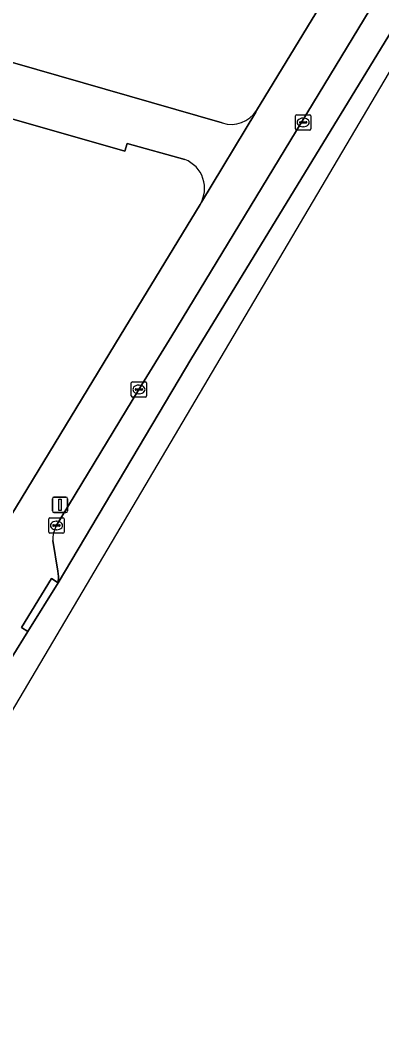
# Model space of a CAD drawing. Extents: x 162184 to 163154, y 385507 to 386516.
# Drawn here: x 162802.7 to 162826.3, y 385954.9 to 386020.6 of the extents above; entities that cross this region are included whole.
import ezdxf

# ---------------------------------------------------------------- set-up
doc = ezdxf.new("R2010")
doc.units = 0
for name, color, linetype in [('IMGEO_Erf', 7, 'Continuous'), ('IMGEO_Kolk', 7, 'Continuous'), ('IMGEO_Lichtmast', 7, 'Continuous'), ('IMGEO_Parkeervlak_gesloten', 7, 'Continuous'), ('IMGEO_Rijbaan_lokaal_gesloten', 7, 'Continuous'), ('IMGEO_Voetpad_open', 7, 'Continuous')]:
    doc.layers.add(name, color=color, linetype=linetype)

msp = doc.modelspace()

# ---------------------------------------------------------------- linework, layer by layer
at = {"layer": 'IMGEO_Erf'}
for points in [[(162818.135, 386014.709), (162834.736, 386041.945)], [(162783.704, 386022.032), (162801.854, 386016.895), (162802.175, 386017.833), (162815.898, 386013.891)], [(162813.452, 386011.5), (162809.672, 386012.553), (162809.518, 386012.046), (162782.757, 386019.687)], [(162809.22, 386000), (162814.444, 386008.577)], [(162797.422, 385980.631), (162809.22, 386000)]]:
    msp.add_lwpolyline(points, dxfattribs=at)
for centre, radius, start, end in [((162816.495, 386015.727), 1.931, 251.99584, 328.17589), ((162812.729, 386009.625), 2.01, 328.57854, 68.91356)]:
    msp.add_arc(centre, radius, start, end, dxfattribs=at)
at = {"layer": 'IMGEO_Kolk'}
for p, q in [((162820.686, 386013.501), (162820.686, 386014.353)), ((162820.761, 386014.427), (162821.613, 386014.427)), ((162821.174, 386014.207), (162821.199, 386014.207)), ((162821.687, 386014.353), (162821.687, 386013.501)), ((162821.613, 386013.427), (162820.761, 386013.427)), ((162820.945, 386013.921), (162820.945, 386013.933)), ((162821.383, 386013.884), (162820.985, 386013.884)), ((162820.988, 386013.97), (162821.386, 386013.97)), ((162821.197, 386013.647), (162821.172, 386013.647)), ((162821.429, 386013.933), (162821.429, 386013.921)), ((162809.946, 385996.06), (162809.946, 385996.912)), ((162810.021, 385996.986), (162810.873, 385996.986)), ((162810.205, 385996.48), (162810.205, 385996.492)), ((162810.643, 385996.443), (162810.245, 385996.443)), ((162810.248, 385996.529), (162810.646, 385996.529)), ((162810.434, 385996.766), (162810.459, 385996.766)), ((162810.689, 385996.492), (162810.689, 385996.48)), ((162810.947, 385996.912), (162810.947, 385996.06)), ((162810.873, 385995.986), (162810.021, 385995.986)), ((162810.457, 385996.206), (162810.432, 385996.206)), ((162804.55, 385987.175), (162804.55, 385988.027)), ((162804.625, 385988.101), (162805.477, 385988.101)), ((162805.038, 385987.881), (162805.063, 385987.881)), ((162805.551, 385988.027), (162805.551, 385987.175)), ((162804.809, 385987.595), (162804.809, 385987.607)), ((162805.247, 385987.558), (162804.849, 385987.558)), ((162804.852, 385987.644), (162805.25, 385987.644)), ((162805.061, 385987.321), (162805.036, 385987.321)), ((162805.293, 385987.607), (162805.293, 385987.595)), ((162805.477, 385987.101), (162804.625, 385987.101))]:
    msp.add_line(p, q, dxfattribs=at)
for points in [[(162820.686, 386013.501), (162820.686, 386014.353)], [(162820.761, 386014.427), (162821.613, 386014.427)], [(162821.687, 386014.353), (162821.687, 386013.501)], [(162821.613, 386013.427), (162820.761, 386013.427)], [(162809.946, 385996.06), (162809.946, 385996.912)], [(162810.021, 385996.986), (162810.873, 385996.986)], [(162810.947, 385996.912), (162810.947, 385996.06)], [(162810.873, 385995.986), (162810.021, 385995.986)], [(162804.55, 385987.175), (162804.55, 385988.027)], [(162804.625, 385988.101), (162805.477, 385988.101)], [(162805.551, 385988.027), (162805.551, 385987.175)], [(162805.477, 385987.101), (162804.625, 385987.101)]]:
    msp.add_lwpolyline(points, dxfattribs=at)
for centre, radius, start, end in [((162820.763, 386014.351), 0.0765, 91.55205, 178.44795), ((162820.763, 386014.351), 0.0765, 91.55205, 178.44795), ((162821.611, 386014.351), 0.0765, 1.55205, 88.44795), ((162821.611, 386014.351), 0.0765, 1.55205, 88.44795), ((162820.763, 386013.503), 0.0765, 181.55205, 268.44795), ((162820.763, 386013.503), 0.0765, 181.55205, 268.44795), ((162820.985, 386013.93), 0.0403, 85.87752, 175.75265), ((162820.982, 386013.92), 0.0366, 178.93798, 274.71019), ((162821.386, 386013.927), 0.043, 264.86636, 352.45326), ((162821.39, 386013.932), 0.0386, 1.73085, 96.63898), ((162821.611, 386013.503), 0.0765, 271.55205, 358.44795), ((162821.611, 386013.503), 0.0765, 271.55205, 358.44795), ((162810.023, 385996.91), 0.0765, 91.55205, 178.44795), ((162810.023, 385996.91), 0.0765, 91.55205, 178.44795), ((162810.245, 385996.489), 0.0403, 85.87752, 175.75265), ((162810.242, 385996.479), 0.0366, 178.93798, 274.71019), ((162810.646, 385996.486), 0.043, 264.86636, 352.45326), ((162810.65, 385996.491), 0.0386, 1.73085, 96.63898), ((162810.871, 385996.91), 0.0765, 1.55205, 88.44795), ((162810.871, 385996.91), 0.0765, 1.55205, 88.44795), ((162810.023, 385996.062), 0.0765, 181.55205, 268.44795), ((162810.023, 385996.062), 0.0765, 181.55205, 268.44795), ((162810.871, 385996.062), 0.0765, 271.55205, 358.44795), ((162810.871, 385996.062), 0.0765, 271.55205, 358.44795), ((162804.627, 385988.025), 0.0765, 91.55205, 178.44795), ((162804.627, 385988.025), 0.0765, 91.55205, 178.44795), ((162805.475, 385988.025), 0.0765, 1.55205, 88.44795), ((162805.475, 385988.025), 0.0765, 1.55205, 88.44795), ((162804.627, 385987.177), 0.0765, 181.55205, 268.44795), ((162804.627, 385987.177), 0.0765, 181.55205, 268.44795), ((162804.849, 385987.604), 0.0403, 85.87752, 175.75265), ((162804.846, 385987.594), 0.0366, 178.93798, 274.71019), ((162805.25, 385987.601), 0.043, 264.86636, 352.45326), ((162805.254, 385987.606), 0.0386, 1.73085, 96.63898), ((162805.475, 385987.177), 0.0765, 271.55205, 358.44795), ((162805.475, 385987.177), 0.0765, 271.55205, 358.44795)]:
    msp.add_arc(centre, radius, start, end, dxfattribs=at)
for centre, major_axis, ratio, start_param, end_param in [((162821.173, 386013.927), (-0.387, 0.002), 0.722429, 4.712389, 7.853982), ((162821.198, 386013.927), (-0.39, 0.002), 0.717154, 1.570796, 4.712389), ((162810.433, 385996.486), (-0.387, 0.002), 0.722429, 4.712389, 7.853982), ((162810.458, 385996.486), (-0.39, 0.002), 0.717154, 1.570796, 4.712389), ((162805.037, 385987.601), (-0.387, 0.002), 0.722429, 4.712389, 7.853982), ((162805.062, 385987.601), (-0.39, 0.002), 0.717154, 1.570796, 4.712389)]:
    msp.add_ellipse(centre, major_axis=major_axis, ratio=ratio, start_param=start_param, end_param=end_param, dxfattribs=at)
at = {"layer": 'IMGEO_Lichtmast'}
for p, q in [((162804.781, 385988.55), (162804.781, 385989.35)), ((162804.781, 385989.35), (162804.781, 385988.55)), ((162804.881, 385989.45), (162805.671, 385989.45)), ((162805.671, 385989.45), (162804.881, 385989.45)), ((162805.771, 385989.35), (162805.771, 385988.55)), ((162805.771, 385988.55), (162805.771, 385989.35)), ((162805.671, 385988.45), (162804.881, 385988.45)), ((162804.881, 385988.45), (162805.671, 385988.45))]:
    msp.add_line(p, q, dxfattribs=at)
msp.add_lwpolyline([(162805.201, 385989.325), (162805.351, 385989.325), (162805.351, 385988.575), (162805.201, 385988.575), (162805.201, 385989.325)], dxfattribs=at)
for centre, start, end in [((162804.881, 385989.35), 90, 180), ((162804.881, 385989.35), 90, 180), ((162805.671, 385989.35), 0, 90), ((162805.671, 385989.35), 360, 90), ((162804.881, 385988.55), 180, 270), ((162804.881, 385988.55), 180, 270), ((162805.671, 385988.55), 270, 0), ((162805.671, 385988.55), 270, 0)]:
    msp.add_arc(centre, 0.1, start, end, dxfattribs=at)
at = {"layer": 'IMGEO_Parkeervlak_gesloten'}
for points in [[(162847.117, 386056.757), (162842.561, 386049.277), (162812.586, 386000), (162810.448, 385996.485), (162805.041, 385987.581)], [(162804.81, 385986.621), (162805.146, 385984.628), (162805.181, 385984.272), (162805.153, 385983.867), (162813.897, 385998.547), (162833.198, 386030.106)]]:
    msp.add_lwpolyline(points, dxfattribs=at)
msp.add_arc((162806.6, 385986.698), 1.791, 150.47385, 182.46698, dxfattribs=at)
at = {"layer": 'IMGEO_Rijbaan_lokaal_gesloten'}
msp.add_lwpolyline([(162791.04, 385947.784), (162787.585, 385950.875), (162799.324, 385970.723), (162850.366, 386057.018), (162849.489, 386057.571), (162833.198, 386030.106), (162813.897, 385998.547), (162805.153, 385983.867), (162803.185, 385980.679), (162802.155, 385979.031), (162800.248, 385975.981), (162790.92, 385961.049)], dxfattribs=at)
at = {"layer": 'IMGEO_Voetpad_open'}
for points in [[(162805.041, 385987.581), (162810.448, 385996.485), (162812.586, 386000), (162842.561, 386049.277)], [(162834.736, 386041.945), (162818.135, 386014.709), (162818.081, 386014.598), (162814.539, 386008.711), (162814.444, 386008.577), (162809.22, 386000), (162797.422, 385980.631), (162794.977, 385972.485), (162796.984, 385973.368)], [(162782.757, 386019.687), (162809.518, 386012.046), (162809.672, 386012.553), (162813.452, 386011.5)], [(162815.898, 386013.891), (162802.175, 386017.833)], [(162814.444, 386008.577), (162814.539, 386008.711), (162818.081, 386014.598), (162818.135, 386014.709)], [(162800.248, 385975.981), (162802.155, 385979.031), (162803.185, 385980.679), (162802.76, 385980.941), (162804.728, 385984.129), (162805.153, 385983.867), (162805.181, 385984.272), (162805.146, 385984.628), (162804.81, 385986.621)]]:
    msp.add_lwpolyline(points, dxfattribs=at)
msp.add_lwpolyline([(162803.185, 385980.679), (162805.153, 385983.867), (162804.728, 385984.129), (162802.76, 385980.941)], close=True, dxfattribs=at)
for centre, radius, start, end in [((162816.495, 386015.727), 1.931, 251.99584, 328.17589), ((162812.729, 386009.625), 2.01, 328.57854, 68.91356), ((162806.6, 385986.698), 1.791, 150.47385, 182.46698)]:
    msp.add_arc(centre, radius, start, end, dxfattribs=at)

doc.saveas('drawing.dxf')
